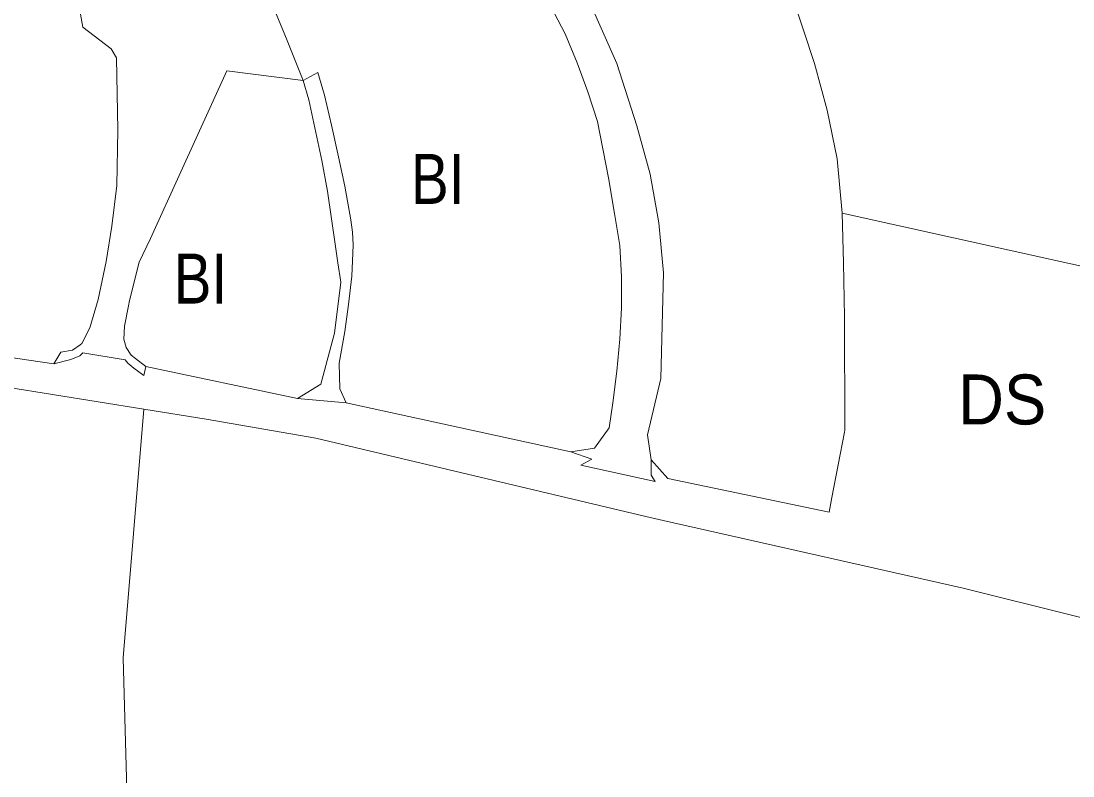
# Model space of a CAD drawing. Extents: x -650451 to -642268, y -1075216 to -1066610.
# Drawn here: x -645935.9 to -645683.1, y -1070816.8 to -1070635.5 of the extents above; entities that cross this region are included whole.
import ezdxf

# ---------------------------------------------------------------- set-up
doc = ezdxf.new("R2010")
doc.units = 0
doc.header["$LTSCALE"] = 4.8
for name, color, linetype, lineweight in [('1', 7, 'Continuous', 13), ('15', 7, 'Continuous', 13), ('2', 7, 'Continuous', 13), ('24', 7, 'Continuous', 13), ('46', 7, 'Continuous', 13)]:
    doc.layers.add(name, color=color, linetype=linetype, lineweight=lineweight)
doc.layers.add('62', color=7, linetype='Continuous')

msp = doc.modelspace()

# ---------------------------------------------------------------- linework, layer by layer
at = {"layer": '1'}
for points in [[(-645738.54, -1070681.67), (-645739.76, -1070668.59), (-645742.15, -1070656.97), (-645745.26, -1070645.72), (-645750.46, -1070629.86), (-645758.05, -1070611.4), (-645768.08, -1070593.53), (-645776.12, -1070580.27), (-645792.2, -1070553.77), (-645800.24, -1070540.51), (-645808.28, -1070527.27), (-645816.32, -1070514.02), (-645824.36, -1070500.76), (-645831.88, -1070488.37), (-645833.04, -1070486.42)], [(-645928.5, -1070581.1), (-645931.62, -1070593.87), (-645925.2, -1070613.65), (-645921.03, -1070636.99), (-645914.19, -1070642.22), (-645912.93, -1070644.33), (-645912.62, -1070661.71), (-645912.87, -1070674.99), (-645914.06, -1070684.81)], [(-645670.99, -1070696.59), (-645738.54, -1070681.67)], [(-645914.06, -1070684.81), (-645915.39, -1070693.26), (-645917.32, -1070702.42), (-645919.37, -1070709.23)], [(-645919.37, -1070709.23), (-645921.29, -1070712.97), (-645921.67, -1070713.24), (-645923.52, -1070714.54), (-645926.29, -1070715.01), (-645928.02, -1070717.83)], [(-645928.02, -1070717.83), (-645939.97, -1070716.05), (-645941.44, -1070715.29)]]:
    msp.add_lwpolyline(points, dxfattribs=at)
at = {"layer": '15'}
for points in [[(-645912.47, -1070527.32), (-645901.65, -1070544.88), (-645898.2, -1070542.83), (-645893.28, -1070550.75), (-645871.56, -1070585.76), (-645866.97, -1070593.15), (-645863.62, -1070598.54), (-645866.6, -1070604.91), (-645866.97, -1070605.65), (-645875.53, -1070622.97), (-645877.39, -1070626.83), (-645875.15, -1070632.47), (-645871.91, -1070640.21), (-645868.08, -1070649.82)], [(-645912.87, -1070674.99), (-645912.62, -1070661.71), (-645912.93, -1070644.33), (-645914.19, -1070642.22), (-645921.03, -1070636.99), (-645925.2, -1070613.65), (-645931.62, -1070593.87), (-645928.5, -1070581.1), (-645929.12, -1070577.67), (-645938.03, -1070559.57), (-645939.89, -1070557.71), (-645941.69, -1070558.16)], [(-645794.72, -1070673.19), (-645797.32, -1070659.62), (-645799.66, -1070652.53), (-645802.22, -1070645.54), (-645805.1, -1070638.62), (-645808.67, -1070631.89)], [(-645799.28, -1070630.9), (-645792.73, -1070645.71), (-645787.89, -1070660.7), (-645784.74, -1070672.3)], [(-645868.08, -1070649.82), (-645886.41, -1070647.51), (-645897.45, -1070671.71), (-645904.76, -1070687.72), (-645907.52, -1070693.44)], [(-645868.08, -1070649.82), (-645864.52, -1070647.86), (-645862.97, -1070653.3), (-645861.27, -1070660.53), (-645859.57, -1070668.15), (-645858.06, -1070675.14), (-645856.65, -1070683.24), (-645856.24, -1070686.25), (-645856.07, -1070689.26), (-645856.16, -1070691.27), (-645856.4, -1070696.79), (-645857.15, -1070703.56), (-645858.09, -1070710.09), (-645859.41, -1070717.68), (-645859.29, -1070723.85), (-645857.72, -1070727.21), (-645869.44, -1070726.14)], [(-645869.44, -1070726.14), (-645863.81, -1070722.76), (-645860.56, -1070710.44), (-645859.04, -1070698.25), (-645859.78, -1070693.61), (-645860.41, -1070689.08), (-645862.26, -1070676.38), (-645863.59, -1070669.01), (-645866.69, -1070654.48), (-645868.08, -1070649.82)], [(-645784.74, -1070672.3), (-645782.66, -1070684.01), (-645781.54, -1070695.98)], [(-645919.37, -1070709.23), (-645917.32, -1070702.42), (-645915.39, -1070693.26), (-645914.06, -1070684.81), (-645912.87, -1070674.99)], [(-645792.71, -1070719.63), (-645792.02, -1070711.92), (-645791.6, -1070704.41), (-645791.57, -1070696.93), (-645792.02, -1070689.42), (-645793.31, -1070681.78), (-645794.72, -1070673.19)], [(-645907.52, -1070693.44), (-645909.78, -1070702.63), (-645910.04, -1070703.94), (-645910.99, -1070708.77), (-645911.17, -1070711.88), (-645910.6, -1070713.93), (-645909.39, -1070715.75), (-645908.4, -1070716.59), (-645905.88, -1070718.44), (-645906.33, -1070720.65), (-645908.77, -1070718.89), (-645910.22, -1070717.7)], [(-645781.54, -1070695.98), (-645781.8, -1070708.64), (-645782.17, -1070721.39), (-645785.37, -1070734.87), (-645784.44, -1070740.92)], [(-645926.29, -1070715.01), (-645923.52, -1070714.54), (-645921.67, -1070713.24), (-645921.29, -1070712.97), (-645919.37, -1070709.23)], [(-645910.22, -1070717.7), (-645910.86, -1070716.89), (-645920.99, -1070715.17), (-645921.76, -1070715.93), (-645923.88, -1070716.81), (-645928.02, -1070717.83), (-645926.29, -1070715.01)], [(-645798.12, -1070738.1), (-645794.56, -1070733.17), (-645793.71, -1070727.23), (-645792.71, -1070719.63)], [(-645783.53, -1070746.07), (-645801.39, -1070742.13), (-645798.73, -1070740.74), (-645803.74, -1070738.97), (-645798.12, -1070738.1)], [(-645784.44, -1070740.92), (-645784.47, -1070744.6), (-645783.53, -1070746.07)]]:
    msp.add_lwpolyline(points, dxfattribs=at)
at = {"layer": '2'}
for points in [[(-645831.88, -1070488.37), (-645824.36, -1070500.76), (-645816.32, -1070514.02), (-645808.28, -1070527.27), (-645800.24, -1070540.51), (-645792.2, -1070553.77), (-645776.12, -1070580.27), (-645768.08, -1070593.53), (-645758.05, -1070611.4), (-645750.46, -1070629.86), (-645745.26, -1070645.72), (-645742.15, -1070656.97), (-645739.76, -1070668.59), (-645738.54, -1070681.67)], [(-645868.08, -1070649.82), (-645871.91, -1070640.21), (-645875.15, -1070632.47), (-645877.39, -1070626.83), (-645875.53, -1070622.97), (-645866.97, -1070605.65), (-645866.6, -1070604.91), (-645863.62, -1070598.54), (-645866.97, -1070593.15), (-645871.56, -1070585.76), (-645893.28, -1070550.75), (-645898.2, -1070542.83), (-645901.65, -1070544.88), (-645912.47, -1070527.32)], [(-645808.67, -1070631.89), (-645805.1, -1070638.62), (-645802.22, -1070645.54), (-645799.66, -1070652.53), (-645797.32, -1070659.62), (-645794.72, -1070673.19)], [(-645787.89, -1070660.7), (-645792.73, -1070645.71), (-645799.28, -1070630.9)], [(-645907.52, -1070693.44), (-645904.76, -1070687.72), (-645897.45, -1070671.71), (-645886.41, -1070647.51), (-645868.08, -1070649.82)], [(-645868.08, -1070649.82), (-645866.69, -1070654.48), (-645863.59, -1070669.01), (-645862.26, -1070676.38), (-645860.41, -1070689.08), (-645859.78, -1070693.61), (-645859.04, -1070698.25), (-645860.56, -1070710.44), (-645863.81, -1070722.76), (-645869.44, -1070726.14), (-645905.88, -1070718.44), (-645908.4, -1070716.59), (-645909.39, -1070715.75), (-645910.6, -1070713.93)], [(-645857.72, -1070727.21), (-645859.29, -1070723.85), (-645859.41, -1070717.68), (-645858.09, -1070710.09), (-645857.15, -1070703.56), (-645856.4, -1070696.79), (-645856.16, -1070691.27), (-645856.07, -1070689.26), (-645856.24, -1070686.25), (-645856.65, -1070683.24), (-645858.06, -1070675.14), (-645859.57, -1070668.15), (-645861.27, -1070660.53), (-645862.97, -1070653.3), (-645864.52, -1070647.86), (-645868.08, -1070649.82)], [(-645781.54, -1070695.98), (-645782.66, -1070684.01), (-645784.74, -1070672.3), (-645787.89, -1070660.7)], [(-645794.72, -1070673.19), (-645793.31, -1070681.78), (-645792.02, -1070689.42), (-645791.57, -1070696.93), (-645791.6, -1070704.41), (-645792.02, -1070711.92), (-645792.71, -1070719.63)], [(-645738.54, -1070681.67), (-645738.27, -1070693.6), (-645738.04, -1070706.52), (-645737.9, -1070733.79), (-645737.99, -1070734.24), (-645741.06, -1070749.97), (-645741.73, -1070753.43), (-645780.43, -1070745.4), (-645784.44, -1070740.92), (-645785.37, -1070734.87)], [(-645910.6, -1070713.93), (-645911.17, -1070711.88), (-645910.99, -1070708.77), (-645910.04, -1070703.94), (-645909.78, -1070702.63), (-645907.52, -1070693.44)], [(-645785.37, -1070734.87), (-645782.17, -1070721.39), (-645781.8, -1070708.64), (-645781.54, -1070695.98)], [(-645792.71, -1070719.63), (-645793.71, -1070727.23), (-645794.56, -1070733.17), (-645798.12, -1070738.1), (-645803.74, -1070738.97)], [(-645803.74, -1070738.97), (-645840.86, -1070730.92), (-645857.72, -1070727.21)]]:
    msp.add_lwpolyline(points, dxfattribs=at)
at = {"layer": '24'}
for points in [[(-645784.44, -1070740.92), (-645780.43, -1070745.4), (-645741.73, -1070753.43), (-645741.06, -1070749.97), (-645737.99, -1070734.24), (-645737.9, -1070733.79), (-645738.04, -1070706.52), (-645738.27, -1070693.6), (-645738.54, -1070681.67)], [(-645738.54, -1070681.67), (-645670.99, -1070696.59)], [(-645941.44, -1070715.29), (-645939.97, -1070716.05), (-645928.02, -1070717.83), (-645923.88, -1070716.81)], [(-645923.88, -1070716.81), (-645921.76, -1070715.93), (-645920.99, -1070715.17), (-645910.86, -1070716.89), (-645910.22, -1070717.7), (-645908.77, -1070718.89), (-645906.33, -1070720.65), (-645905.88, -1070718.44), (-645869.44, -1070726.14), (-645857.72, -1070727.21)], [(-645642.52, -1070788.7), (-645656.2, -1070784.96), (-645709.54, -1070771.74), (-645781.62, -1070755.42), (-645785.75, -1070754.48), (-645865, -1070735.66), (-645891.35, -1070731.13), (-645906.373, -1070728.716), (-645939.27, -1070723.43)], [(-645857.72, -1070727.21), (-645840.86, -1070730.92), (-645803.74, -1070738.97)], [(-645803.74, -1070738.97), (-645798.73, -1070740.74), (-645801.39, -1070742.13), (-645783.53, -1070746.07)], [(-645783.53, -1070746.07), (-645784.47, -1070744.6), (-645784.44, -1070740.92)]]:
    msp.add_lwpolyline(points, dxfattribs=at)
at = {"layer": '46'}
for points in [[(-645932.502, -1071139.426), (-645930.943, -1071133.161), (-645918.57, -1071083.449), (-645911.474, -1071042.764), (-645905.69, -1071000.578), (-645903.891, -1070961.723), (-645906.11, -1070924.449), (-645910.048, -1070834.649), (-645911.345, -1070788.463), (-645906.373, -1070728.716)], [(-645906.373, -1070728.716), (-645891.35, -1070731.13), (-645865, -1070735.66), (-645785.75, -1070754.48), (-645781.62, -1070755.42), (-645709.54, -1070771.74), (-645656.2, -1070784.96), (-645642.52, -1070788.7)]]:
    msp.add_lwpolyline(points, dxfattribs=at)

# ---------------------------------------------------------------- texts
at = {"layer": '62'}
for s, width, p in [('BI', 0.85, (-645842.201, -1070679.448)), ('BI', 0.85, (-645899.213, -1070703.371)), ('DS', 0.95, (-645710.723, -1070732.396))]:
    msp.add_text(s, height=12, dxfattribs=dict(at, width=width)).set_placement(p)

doc.saveas('drawing.dxf')
